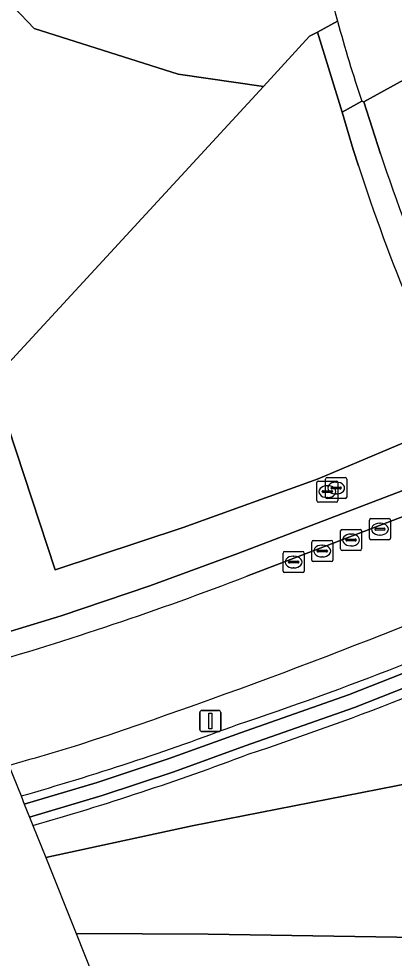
# Model space of a CAD drawing. Extents: x 155018 to 156648, y 383979 to 385733.
# Drawn here: x 155595.84 to 155613.64, y 384044.66 to 384089.23 of the extents above; entities that cross this region are included whole.
import ezdxf

# ---------------------------------------------------------------- set-up
doc = ezdxf.new("R2010")
doc.units = 0
for name, color, linetype in [('IMGEO_Berm_gesloten', 7, 'Continuous'), ('IMGEO_Dek', 7, 'Continuous'), ('IMGEO_Groenvoorziening', 7, 'Continuous'), ('IMGEO_Hek', 7, 'Continuous'), ('IMGEO_Kolk', 7, 'Continuous'), ('IMGEO_Lichtmast', 7, 'Continuous'), ('IMGEO_Oever', 7, 'Continuous'), ('IMGEO_Rijbaan_lokaal_gesloten', 7, 'Continuous'), ('IMGEO_Rijbaan_regionaal_gesloten', 7, 'Continuous'), ('IMGEO_Terreindeel_open', 7, 'Continuous'), ('IMGEO_Verkeerseiland_gesloten', 7, 'Continuous'), ('IMGEO_Waterloop', 7, 'Continuous')]:
    doc.layers.add(name, color=color, linetype=linetype)

msp = doc.modelspace()

# ---------------------------------------------------------------- linework, layer by layer
at = {"layer": 'IMGEO_Berm_gesloten'}
for points in [[(155648.664, 384085.498), (155646.445, 384084.069), (155640.574, 384080.333), (155638.332, 384078.93), (155636.052, 384077.589), (155633.737, 384076.31), (155630.197, 384074.471), (155624.821, 384071.729), (155623.21, 384070.949), (155618.785, 384068.896), (155617.735, 384068.43), (155617.682, 384068.408), (155614.047, 384066.851), (155606.235, 384063.861), (155602.062, 384062.325), (155597.846, 384060.909), (155593.592, 384059.616), (155593.429, 384059.57), (155593.265, 384059.524), (155593.102, 384059.478), (155593.534, 384058.398)], [(155606.649, 384062.781), (155614.482, 384065.778), (155618.198, 384067.37), (155619.3, 384067.861), (155623.724, 384069.913), (155625.337, 384070.693), (155630.727, 384073.442), (155634.277, 384075.286)]]:
    msp.add_lwpolyline(points, dxfattribs=at)
msp.add_arc((155550.898, 384207.7), 155.273, 286.08139, 291.04197, dxfattribs=at)
at = {"layer": 'IMGEO_Dek'}
msp.add_lwpolyline([(155618.96, 384086.047), (155618.711, 384086.834), (155618.127, 384088.554), (155616.618, 384087.73), (155612.194, 384085.287), (155612.105, 384085.323), (155611.18, 384084.803), (155611.691, 384083.026), (155611.942, 384082.254)], dxfattribs=at)
msp.add_arc((155706.941, 384113.446), 99.989, 198.17703, 202.29475, dxfattribs=at)
at = {"layer": 'IMGEO_Groenvoorziening'}
for points in [[(155570.129, 384152.78), (155588.725, 384074.477), (155593.815, 384074.477), (155594.601, 384072.089), (155607.441, 384086.026), (155603.397, 384086.599), (155596.574, 384088.777), (155593.67, 384091.826), (155591.928, 384094.729), (155591.637, 384097.488), (155592.944, 384100.681), (155600.058, 384108.812), (155604.413, 384120.426), (155603.542, 384124.926), (155601.364, 384129.863), (155600.348, 384135.525), (155601.51, 384141.041), (155602.381, 384144.235), (155601.655, 384146.123), (155599.768, 384147.865), (155594.396, 384150.188), (155585.25, 384153.236), (155575.668, 384154.253), (155570.877, 384153.091)], [(155598.562, 384045.828), (155604.821, 384045.809), (155618.728, 384045.587), (155622.523, 384045.972), (155629.158, 384049.663), (155629.5, 384049.847), (155624.8, 384056.251), (155624.414, 384056.04), (155620.185, 384054.1), (155604.059, 384050.94), (155597.12, 384049.434)]]:
    msp.add_lwpolyline(points, close=True, dxfattribs=at)
for points in [[(155585.25, 384153.236), (155594.396, 384150.188), (155599.768, 384147.865), (155601.655, 384146.123), (155602.381, 384144.235), (155601.51, 384141.041), (155600.348, 384135.525), (155601.364, 384129.863), (155603.542, 384124.926), (155604.413, 384120.426), (155600.058, 384108.812), (155592.944, 384100.681), (155591.637, 384097.488), (155591.928, 384094.729), (155593.67, 384091.826), (155596.574, 384088.777), (155603.397, 384086.599), (155607.441, 384086.026), (155609.628, 384088.399), (155610.005, 384088.603), (155610.953, 384089.117)], [(155611.942, 384082.254), (155611.691, 384083.026), (155611.18, 384084.803), (155610.005, 384088.603), (155609.628, 384088.399), (155607.441, 384086.026), (155594.601, 384072.089), (155597.563, 384063.088), (155603.637, 384065.103), (155610.033, 384067.398), (155616.765, 384070.251), (155617.875, 384070.721), (155622.293, 384072.799), (155623.892, 384073.596), (155627.91, 384075.596)], [(155588.725, 384074.477), (155591.095, 384064.496), (155593.102, 384059.478), (155593.265, 384059.524), (155593.429, 384059.57), (155593.592, 384059.616), (155597.846, 384060.909), (155602.062, 384062.325), (155606.235, 384063.861), (155614.047, 384066.851), (155617.682, 384068.408), (155617.735, 384068.43), (155618.785, 384068.896), (155623.21, 384070.949), (155624.821, 384071.729), (155630.197, 384074.471), (155633.737, 384076.31), (155636.052, 384077.589), (155638.332, 384078.93), (155640.574, 384080.333), (155646.445, 384084.069), (155648.664, 384085.498)], [(155628.626, 384074.165), (155624.605, 384072.163), (155623.004, 384071.365), (155618.59, 384069.287), (155617.5, 384068.774), (155616.765, 384070.251), (155610.033, 384067.398), (155603.637, 384065.103), (155597.563, 384063.088), (155594.601, 384072.089), (155593.815, 384074.477), (155588.725, 384074.477)], [(155596.509, 384050.96), (155597.12, 384049.434), (155604.059, 384050.94), (155620.185, 384054.1), (155624.414, 384056.04), (155624.8, 384056.251), (155625.854, 384056.825), (155630.145, 384059.165), (155631.735, 384060.031), (155632.1, 384060.23), (155634.036, 384061.317)], [(155595.368, 384053.813), (155595.949, 384052.36)], [(155634.232, 384045.916), (155633.197, 384045.356), (155632.824, 384045.154), (155622.523, 384045.972), (155618.728, 384045.587), (155604.821, 384045.809), (155598.562, 384045.828)], [(155598.562, 384045.828), (155599.754, 384042.849), (155616.751, 384039.084), (155625.846, 384036.829), (155634.53, 384034.478), (155645.255, 384031.316), (155644.901, 384030.318), (155643.284, 384030.871), (155634.258, 384033.512), (155625.594, 384035.858), (155616.521, 384038.107), (155600.205, 384041.721), (155601.037, 384039.64), (155605.86, 384038.667)]]:
    msp.add_lwpolyline(points, dxfattribs=at)
for centre, radius, start, end in [((155679.817, 384107.896), 71.379, 190.07415, 195.25325), ((155706.941, 384113.446), 99.989, 198.17703, 202.29475), ((155509.153, 384323.264), 283.018, 288.45393, 293.18204), ((155558.732, 384198.76), 150.686, 288.36681, 294.54999), ((155558.484, 384199.371), 152.844, 288.39419, 294.61744), ((155560.762, 384176.117), 128.662, 285.87176, 290.68668), ((155537.843, 384256.878), 211.055, 285.81654, 286.77029), ((155560.695, 384176.331), 130.386, 285.94279, 290.66744)]:
    msp.add_arc(centre, radius, start, end, dxfattribs=at)
at = {"layer": 'IMGEO_Hek'}
for points in [[(155611.18, 384084.803), (155610.005, 384088.603)], [(155611.18, 384084.803), (155611.691, 384083.026)], [(155611.942, 384082.254), (155611.691, 384083.026)]]:
    msp.add_lwpolyline(points, dxfattribs=at)
msp.add_arc((155706.941, 384113.446), 99.989, 198.17703, 202.29475, dxfattribs=at)
at = {"layer": 'IMGEO_Kolk'}
for p, q in [((155609.972, 384066.373), (155609.972, 384067.225)), ((155610.047, 384067.299), (155610.899, 384067.299)), ((155610.39, 384066.542), (155610.39, 384067.394)), ((155610.465, 384067.468), (155611.317, 384067.468)), ((155610.878, 384067.248), (155610.903, 384067.248)), ((155610.973, 384067.225), (155610.973, 384066.373)), ((155611.391, 384067.394), (155611.391, 384066.542)), ((155610.231, 384066.793), (155610.231, 384066.805)), ((155610.669, 384066.756), (155610.271, 384066.756)), ((155610.274, 384066.842), (155610.672, 384066.842)), ((155610.46, 384067.079), (155610.485, 384067.079)), ((155610.649, 384066.962), (155610.649, 384066.974)), ((155611.087, 384066.925), (155610.689, 384066.925)), ((155610.692, 384067.011), (155611.09, 384067.011)), ((155610.715, 384066.805), (155610.715, 384066.793)), ((155610.901, 384066.688), (155610.876, 384066.688)), ((155611.133, 384066.974), (155611.133, 384066.962)), ((155610.899, 384066.299), (155610.047, 384066.299)), ((155610.483, 384066.519), (155610.458, 384066.519)), ((155611.317, 384066.468), (155610.465, 384066.468)), ((155612.463, 384064.593), (155612.463, 384065.445)), ((155612.538, 384065.519), (155613.39, 384065.519)), ((155613.464, 384065.445), (155613.464, 384064.593)), ((155611.096, 384064.079), (155611.096, 384064.931)), ((155611.171, 384065.005), (155612.023, 384065.005)), ((155612.097, 384064.931), (155612.097, 384064.079)), ((155612.722, 384065.013), (155612.722, 384065.025)), ((155613.16, 384064.976), (155612.762, 384064.976)), ((155612.765, 384065.062), (155613.163, 384065.062)), ((155612.951, 384065.299), (155612.976, 384065.299)), ((155613.206, 384065.025), (155613.206, 384065.013)), ((155609.804, 384064.479), (155610.656, 384064.479)), ((155611.355, 384064.499), (155611.355, 384064.511)), ((155611.793, 384064.462), (155611.395, 384064.462)), ((155611.398, 384064.548), (155611.796, 384064.548)), ((155611.584, 384064.785), (155611.609, 384064.785)), ((155611.839, 384064.511), (155611.839, 384064.499)), ((155613.39, 384064.519), (155612.538, 384064.519)), ((155612.974, 384064.739), (155612.949, 384064.739)), ((155609.729, 384063.553), (155609.729, 384064.405)), ((155610.031, 384064.022), (155610.429, 384064.022)), ((155610.217, 384064.259), (155610.242, 384064.259)), ((155610.73, 384064.405), (155610.73, 384063.553)), ((155612.023, 384064.005), (155611.171, 384064.005)), ((155611.607, 384064.225), (155611.582, 384064.225)), ((155608.37, 384063.031), (155608.37, 384063.883)), ((155608.445, 384063.957), (155609.297, 384063.957)), ((155608.858, 384063.737), (155608.883, 384063.737)), ((155609.371, 384063.883), (155609.371, 384063.031)), ((155609.988, 384063.973), (155609.988, 384063.985)), ((155610.426, 384063.936), (155610.028, 384063.936)), ((155610.24, 384063.699), (155610.215, 384063.699)), ((155610.472, 384063.985), (155610.472, 384063.973)), ((155608.629, 384063.451), (155608.629, 384063.463)), ((155609.067, 384063.414), (155608.669, 384063.414)), ((155608.672, 384063.5), (155609.07, 384063.5)), ((155608.881, 384063.177), (155608.856, 384063.177)), ((155609.113, 384063.463), (155609.113, 384063.451)), ((155610.656, 384063.479), (155609.804, 384063.479)), ((155609.297, 384062.957), (155608.445, 384062.957))]:
    msp.add_line(p, q, dxfattribs=at)
for points in [[(155609.972, 384066.373), (155609.972, 384067.225)], [(155610.047, 384067.299), (155610.899, 384067.299)], [(155610.39, 384066.542), (155610.39, 384067.394)], [(155610.465, 384067.468), (155611.317, 384067.468)], [(155610.973, 384067.225), (155610.973, 384066.373)], [(155611.391, 384067.394), (155611.391, 384066.542)], [(155610.899, 384066.299), (155610.047, 384066.299)], [(155611.317, 384066.468), (155610.465, 384066.468)], [(155612.463, 384064.593), (155612.463, 384065.445)], [(155612.538, 384065.519), (155613.39, 384065.519)], [(155613.464, 384065.445), (155613.464, 384064.593)], [(155611.096, 384064.079), (155611.096, 384064.931)], [(155611.171, 384065.005), (155612.023, 384065.005)], [(155612.097, 384064.931), (155612.097, 384064.079)], [(155609.804, 384064.479), (155610.656, 384064.479)], [(155613.39, 384064.519), (155612.538, 384064.519)], [(155609.729, 384063.553), (155609.729, 384064.405)], [(155610.73, 384064.405), (155610.73, 384063.553)], [(155612.023, 384064.005), (155611.171, 384064.005)], [(155608.37, 384063.031), (155608.37, 384063.883)], [(155608.445, 384063.957), (155609.297, 384063.957)], [(155609.371, 384063.883), (155609.371, 384063.031)], [(155610.656, 384063.479), (155609.804, 384063.479)], [(155609.297, 384062.957), (155608.445, 384062.957)]]:
    msp.add_lwpolyline(points, dxfattribs=at)
for centre, radius, start, end in [((155610.049, 384067.223), 0.0765, 91.552, 178.448), ((155610.049, 384067.223), 0.0765, 91.552, 178.448), ((155610.467, 384067.392), 0.0765, 91.552, 178.448), ((155610.467, 384067.392), 0.0765, 91.552, 178.448), ((155610.897, 384067.223), 0.0765, 1.552, 88.448), ((155610.897, 384067.223), 0.0765, 1.552, 88.448), ((155611.315, 384067.392), 0.0765, 1.552, 88.448), ((155611.315, 384067.392), 0.0765, 1.552, 88.448), ((155610.271, 384066.802), 0.0403, 85.8775, 175.7526), ((155610.268, 384066.792), 0.0366, 178.938, 274.7102), ((155610.689, 384066.971), 0.0403, 85.8775, 175.7526), ((155610.686, 384066.961), 0.0366, 178.938, 274.7102), ((155610.672, 384066.799), 0.043, 264.8664, 352.4533), ((155610.676, 384066.804), 0.0386, 1.7309, 96.639), ((155611.09, 384066.968), 0.043, 264.8664, 352.4533), ((155611.094, 384066.973), 0.0386, 1.7309, 96.639), ((155610.049, 384066.375), 0.0765, 181.552, 268.448), ((155610.049, 384066.375), 0.0765, 181.552, 268.448), ((155610.467, 384066.544), 0.0765, 181.552, 268.448), ((155610.467, 384066.544), 0.0765, 181.552, 268.448), ((155610.897, 384066.375), 0.0765, 271.552, 358.448), ((155610.897, 384066.375), 0.0765, 271.552, 358.448), ((155611.315, 384066.544), 0.0765, 271.552, 358.448), ((155611.315, 384066.544), 0.0765, 271.552, 358.448), ((155612.54, 384065.443), 0.0765, 91.552, 178.448), ((155612.54, 384065.443), 0.0765, 91.552, 178.448), ((155613.388, 384065.443), 0.0765, 1.552, 88.448), ((155613.388, 384065.443), 0.0765, 1.552, 88.448), ((155611.173, 384064.929), 0.0765, 91.552, 178.448), ((155611.173, 384064.929), 0.0765, 91.552, 178.448), ((155612.021, 384064.929), 0.0765, 1.552, 88.448), ((155612.021, 384064.929), 0.0765, 1.552, 88.448), ((155612.762, 384065.022), 0.0403, 85.8775, 175.7526), ((155612.759, 384065.012), 0.0366, 178.938, 274.7102), ((155613.163, 384065.019), 0.043, 264.8664, 352.4533), ((155613.167, 384065.024), 0.0386, 1.7309, 96.639), ((155609.806, 384064.403), 0.0765, 91.552, 178.448), ((155609.806, 384064.403), 0.0765, 91.552, 178.448), ((155610.654, 384064.403), 0.0765, 1.552, 88.448), ((155610.654, 384064.403), 0.0765, 1.552, 88.448), ((155611.395, 384064.508), 0.0403, 85.8775, 175.7526), ((155611.392, 384064.498), 0.0366, 178.938, 274.7102), ((155611.796, 384064.505), 0.043, 264.8664, 352.4533), ((155611.8, 384064.51), 0.0386, 1.7309, 96.639), ((155612.54, 384064.595), 0.0765, 181.552, 268.448), ((155612.54, 384064.595), 0.0765, 181.552, 268.448), ((155613.388, 384064.595), 0.0765, 271.552, 358.448), ((155613.388, 384064.595), 0.0765, 271.552, 358.448), ((155610.028, 384063.982), 0.0403, 85.8775, 175.7526), ((155610.433, 384063.984), 0.0386, 1.7309, 96.639), ((155611.173, 384064.081), 0.0765, 181.552, 268.448), ((155611.173, 384064.081), 0.0765, 181.552, 268.448), ((155612.021, 384064.081), 0.0765, 271.552, 358.448), ((155612.021, 384064.081), 0.0765, 271.552, 358.448), ((155608.447, 384063.881), 0.0765, 91.552, 178.448), ((155608.447, 384063.881), 0.0765, 91.552, 178.448), ((155609.295, 384063.881), 0.0765, 1.552, 88.448), ((155609.295, 384063.881), 0.0765, 1.552, 88.448), ((155609.806, 384063.555), 0.0765, 181.552, 268.448), ((155609.806, 384063.555), 0.0765, 181.552, 268.448), ((155610.025, 384063.972), 0.0366, 178.938, 274.7102), ((155610.429, 384063.979), 0.043, 264.8664, 352.4533), ((155610.654, 384063.555), 0.0765, 271.552, 358.448), ((155610.654, 384063.555), 0.0765, 271.552, 358.448), ((155608.669, 384063.46), 0.0403, 85.8775, 175.7526), ((155608.666, 384063.45), 0.0366, 178.938, 274.7102), ((155609.07, 384063.457), 0.043, 264.8664, 352.4533), ((155609.074, 384063.462), 0.0386, 1.7309, 96.639), ((155608.447, 384063.033), 0.0765, 181.552, 268.448), ((155608.447, 384063.033), 0.0765, 181.552, 268.448), ((155609.295, 384063.033), 0.0765, 271.552, 358.448), ((155609.295, 384063.033), 0.0765, 271.552, 358.448)]:
    msp.add_arc(centre, radius, start, end, dxfattribs=at)
for centre, major_axis, ratio, start_param, end_param in [((155610.877, 384066.968), (-0.387, 0.002), 0.722429, 4.712389, 7.853982), ((155610.902, 384066.968), (-0.39, 0.002), 0.717154, 1.570796, 4.712389), ((155610.459, 384066.799), (-0.387, 0.002), 0.722429, 4.712389, 7.853982), ((155610.484, 384066.799), (-0.39, 0.002), 0.717154, 1.570796, 4.712389), ((155612.95, 384065.019), (-0.387, 0.002), 0.722429, 4.712389, 7.853982), ((155612.975, 384065.019), (-0.39, 0.002), 0.717154, 1.570796, 4.712389), ((155611.583, 384064.505), (-0.387, 0.002), 0.722429, 4.712389, 7.853982), ((155611.608, 384064.505), (-0.39, 0.002), 0.717154, 1.570796, 4.712389), ((155610.216, 384063.979), (-0.387, 0.002), 0.722429, 4.712389, 7.853982), ((155610.241, 384063.979), (-0.39, 0.002), 0.717154, 1.570796, 4.712389), ((155608.857, 384063.457), (-0.387, 0.002), 0.722429, 4.712389, 7.853982), ((155608.882, 384063.457), (-0.39, 0.002), 0.717154, 1.570796, 4.712389)]:
    msp.add_ellipse(centre, major_axis=major_axis, ratio=ratio, start_param=start_param, end_param=end_param, dxfattribs=at)
at = {"layer": 'IMGEO_Lichtmast'}
for p, q in [((155604.525, 384056.416), (155605.315, 384056.416)), ((155605.315, 384056.416), (155604.525, 384056.416)), ((155604.425, 384055.516), (155604.425, 384056.316)), ((155604.425, 384056.316), (155604.425, 384055.516)), ((155605.415, 384056.316), (155605.415, 384055.516)), ((155605.415, 384055.516), (155605.415, 384056.316)), ((155605.315, 384055.416), (155604.525, 384055.416)), ((155604.525, 384055.416), (155605.315, 384055.416))]:
    msp.add_line(p, q, dxfattribs=at)
msp.add_lwpolyline([(155604.845, 384056.291), (155604.995, 384056.291), (155604.995, 384055.541), (155604.845, 384055.541), (155604.845, 384056.291)], dxfattribs=at)
for centre, start, end in [((155604.525, 384056.316), 90, 180), ((155604.525, 384056.316), 90, 180), ((155605.315, 384056.316), 0, 90), ((155605.315, 384056.316), 360, 90), ((155604.525, 384055.516), 180, 270), ((155604.525, 384055.516), 180, 270), ((155605.315, 384055.516), 270, 0), ((155605.315, 384055.516), 270, 0)]:
    msp.add_arc(centre, 0.1, start, end, dxfattribs=at)
at = {"layer": 'IMGEO_Oever'}
for points in [[(155595.949, 384052.36), (155596.106, 384051.969), (155596.106, 384051.969), (155599.553, 384053.002), (155602.969, 384054.131), (155606.353, 384055.355), (155611.478, 384057.16), (155616.534, 384059.148), (155621.516, 384061.316), (155621.567, 384061.34), (155622.613, 384061.828), (155622.662, 384061.851), (155623.772, 384062.37), (155627.033, 384064.013), (155628.645, 384064.821), (155633.876, 384067.447), (155641.503, 384071.559), (155650.791, 384077.343), (155659.973, 384083.313), (155675.718, 384094.516), (155710.462, 384118.517), (155730.032, 384132.355), (155743.804, 384141.767), (155754.677, 384149.728)], [(155651.147, 384076.784), (155641.837, 384070.987), (155634.183, 384066.86), (155628.99, 384064.248), (155627.398, 384063.445), (155624.066, 384061.776), (155623.07, 384061.311), (155623.021, 384061.288), (155621.976, 384060.799), (155621.959, 384060.791), (155621.942, 384060.784), (155621.925, 384060.776), (155616.882, 384058.577), (155611.763, 384056.561), (155606.574, 384054.731), (155603.198, 384053.51), (155599.791, 384052.383), (155596.353, 384051.351), (155596.353, 384051.351), (155596.509, 384050.96)]]:
    msp.add_lwpolyline(points, dxfattribs=at)
for centre, radius, start, end in [((155558.732, 384198.76), 150.686, 288.36681, 294.54999), ((155558.484, 384199.371), 152.844, 288.39419, 294.61744), ((155560.762, 384176.117), 128.662, 285.87176, 290.68668), ((155560.695, 384176.331), 130.386, 285.94279, 290.66744)]:
    msp.add_arc(centre, radius, start, end, dxfattribs=at)
at = {"layer": 'IMGEO_Rijbaan_lokaal_gesloten'}
msp.add_lwpolyline([(155617.356, 384085.181), (155616.618, 384087.73), (155612.194, 384085.287), (155612.994, 384082.822)], dxfattribs=at)
msp.add_arc((155711.585, 384115.531), 103.875, 198.35401, 202.32379, dxfattribs=at)
at = {"layer": 'IMGEO_Rijbaan_regionaal_gesloten'}
for points in [[(155612.105, 384085.323), (155612.194, 384085.287), (155616.618, 384087.73)], [(155634.277, 384075.286), (155630.727, 384073.442), (155625.337, 384070.693), (155623.724, 384069.913), (155619.3, 384067.861), (155618.198, 384067.37), (155614.482, 384065.778), (155606.649, 384062.781)]]:
    msp.add_lwpolyline(points, dxfattribs=at)
for centre, radius, start, end in [((155679.817, 384107.896), 71.379, 190.07415, 195.25325), ((155680.642, 384108.205), 72.256, 195.318, 198.46249), ((155550.898, 384207.7), 155.273, 286.08139, 291.04197), ((155509.153, 384323.264), 283.018, 288.45393, 293.18204), ((155537.843, 384256.878), 211.055, 285.81654, 286.77029)]:
    msp.add_arc(centre, radius, start, end, dxfattribs=at)
at = {"layer": 'IMGEO_Terreindeel_open'}
msp.add_lwpolyline([(155618.96, 384086.047), (155618.711, 384086.834), (155618.643, 384087.035), (155618.127, 384088.554), (155616.618, 384087.73), (155612.194, 384085.287), (155612.105, 384085.323), (155611.18, 384084.803), (155611.691, 384083.026), (155611.942, 384082.254)], dxfattribs=at)
msp.add_arc((155706.941, 384113.446), 99.989, 198.17703, 202.29475, dxfattribs=at)
at = {"layer": 'IMGEO_Verkeerseiland_gesloten'}
for points in [[(155610.953, 384089.117), (155610.005, 384088.603), (155611.18, 384084.803), (155612.105, 384085.323)], [(155612.994, 384082.822), (155612.194, 384085.287), (155612.105, 384085.323), (155611.18, 384084.803), (155611.691, 384083.026), (155611.942, 384082.254)]]:
    msp.add_lwpolyline(points, dxfattribs=at)
for centre, radius, start, end in [((155680.642, 384108.205), 72.256, 195.318, 198.46249), ((155711.585, 384115.531), 103.875, 198.35401, 202.32379), ((155706.941, 384113.446), 99.989, 198.17703, 202.29475)]:
    msp.add_arc(centre, radius, start, end, dxfattribs=at)
at = {"layer": 'IMGEO_Waterloop'}
for points in [[(155754.677, 384149.728), (155743.804, 384141.767), (155730.032, 384132.355), (155710.462, 384118.517), (155675.718, 384094.516), (155659.973, 384083.313), (155650.791, 384077.343), (155641.503, 384071.559), (155633.876, 384067.447), (155628.645, 384064.821), (155627.033, 384064.013), (155623.772, 384062.37), (155622.662, 384061.851), (155622.613, 384061.828), (155621.567, 384061.34), (155621.516, 384061.316), (155616.534, 384059.148), (155611.478, 384057.16), (155606.353, 384055.355), (155602.969, 384054.131), (155599.553, 384053.002), (155596.106, 384051.969), (155596.106, 384051.969), (155596.353, 384051.351)], [(155596.353, 384051.351), (155596.353, 384051.351), (155599.791, 384052.383), (155603.198, 384053.51), (155606.574, 384054.731), (155611.763, 384056.561), (155616.882, 384058.577), (155621.925, 384060.776), (155621.942, 384060.784), (155621.959, 384060.791), (155621.976, 384060.799), (155623.021, 384061.288), (155623.07, 384061.311), (155624.066, 384061.776), (155627.398, 384063.445), (155628.99, 384064.248), (155634.183, 384066.86), (155641.837, 384070.987), (155651.147, 384076.784)]]:
    msp.add_lwpolyline(points, dxfattribs=at)

doc.saveas('drawing.dxf')
